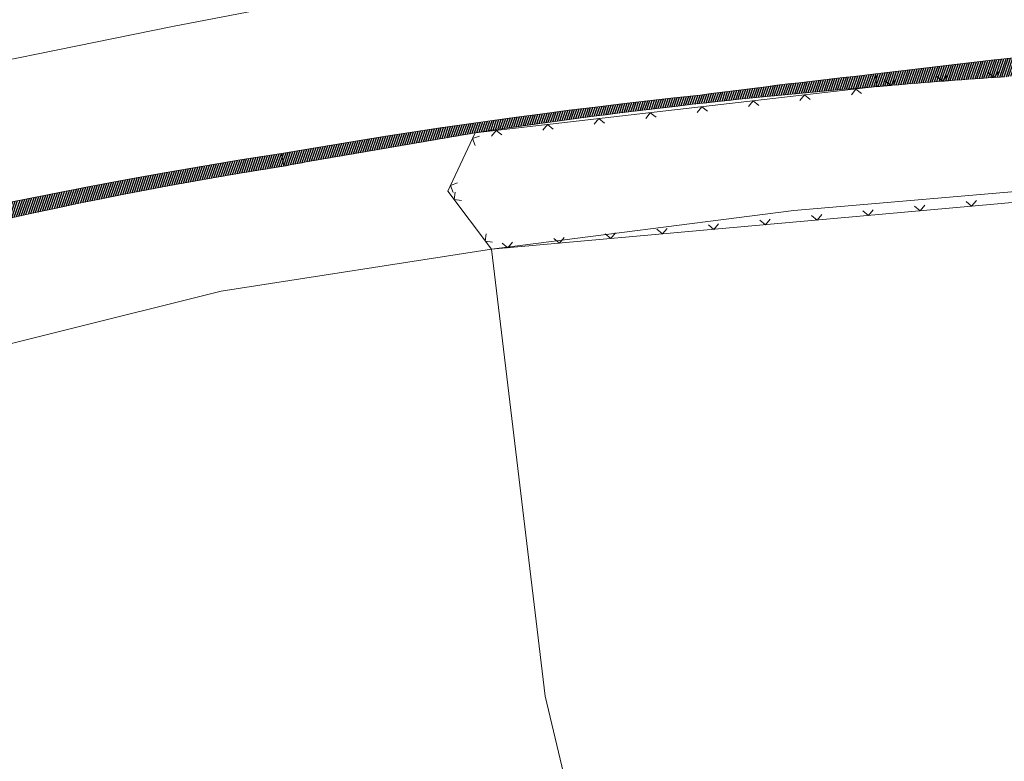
# Model space of a CAD drawing. Header units: metres. Extents: x 345144 to 348639, y 5629211 to 5635235.
# Tile 558 of 656: x 345981 to 346076, y 5631568 to 5631639. Entities that reach past the tile are written whole.
import ezdxf

# ---------------------------------------------------------------- set-up
doc = ezdxf.new("R2010")
doc.units = ezdxf.units.M
doc.header["$MEASUREMENT"] = 0
for name, color, linetype in [('028 Geländeform', 7, 'Continuous'), ('081-083 Topographie', 7, 'Continuous'), ('AX Flurstück', 7, 'Continuous'), ('Definitionslinie', 7, 'Continuous')]:
    doc.layers.add(name, color=color, linetype=linetype)
pattern_1 = [(250.9552151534, (0, 0), (0.1890527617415, -0.065261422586), [])]

msp = doc.modelspace()

# ---------------------------------------------------------------- hatches: boundary and pattern name
at = {"layer": '028 Geländeform', "true_color": 0xb27500}
h = msp.add_hatch(dxfattribs=at)
h.set_pattern_fill('_USER', color=44, scale=0.2, angle=250.95521515, style=0, pattern_type=0)
h.set_pattern_definition(pattern_1)
edge = h.paths.add_edge_path(flags=0)
edge.add_arc((346174.9, 5630722.22), 917.074318, 95.588777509, 95.654319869)
edge.add_arc((346174.9, 5630722.22), 917.074081, 95.654319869, 95.729286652)
edge.add_arc((346174.9, 5630722.22), 917.074085, 95.729286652, 96.113380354)
edge.add_arc((346174.9, 5630722.22), 917.074309, 96.113380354, 96.132043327)
edge.add_arc((346174.9, 5630722.22), 917.074169, 96.132043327, 96.155418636)
edge.add_arc((346174.9, 5630722.22), 917.074211, 96.155418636, 96.17420584)
edge.add_arc((346174.9, 5630722.22), 917.074506, 96.17420584, 96.177724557)
edge.add_arc((346174.9, 5630722.22), 917.074565, 96.177724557, 96.184699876)
edge.add_arc((346174.9, 5630722.22), 917.074586, 96.184699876, 96.188218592)
edge.add_arc((346112.555, 5631073.635), 561.504295, 93.72820505, 93.76491909)
edge.add_arc((346112.555, 5631073.635), 561.503804, 93.76491909, 93.80172822)
edge.add_arc((346112.555, 5631073.635), 561.504608, 93.80172822, 94.31638269)
edge.add_arc((346112.555, 5631073.635), 561.504621, 94.31638269, 94.36990533)
edge.add_arc((346112.555, 5631073.635), 561.504343, 94.36990533, 94.86897287)
edge.add_arc((346112.555, 5631073.635), 561.504241, 94.86897287, 94.90574148)
edge.add_arc((346112.555, 5631073.635), 561.50394, 94.90574148, 94.9450692)
edge.add_arc((346112.555, 5631073.635), 561.504031, 94.9450692, 94.96534741)
edge.add_arc((346112.555, 5631073.635), 561.504197, 94.96534741, 95.00591269)
edge.add_arc((346112.555, 5631073.635), 561.503744, 95.00591269, 95.02619087)
edge.add_line((346063.361, 5631632.98), (346063.255, 5631634.202))
edge.add_line((346063.255, 5631634.202), (346063.255, 5631634.202))
edge.add_line((346063.255, 5631634.202), (346065.1595, 5631634.4425))
edge.add_line((346065.1595, 5631634.4425), (346067.065109, 5631634.672609))
edge.add_line((346067.065109, 5631634.672609), (346068.970719, 5631634.902719))
edge.add_line((346068.970719, 5631634.902719), (346070.877438, 5631635.122438))
edge.add_line((346070.877438, 5631635.122438), (346072.784156, 5631635.342156))
edge.add_line((346072.784156, 5631635.342156), (346074.691984, 5631635.551484))
edge.add_line((346074.691984, 5631635.551484), (346076.599813, 5631635.760813))
edge.add_line((346076.599813, 5631635.760813), (346078.50875, 5631635.95975))
edge.add_line((346078.50875, 5631635.95975), (346080.417688, 5631636.158688))
edge.add_line((346080.417688, 5631636.158688), (346082.327734, 5631636.347234))
edge.add_line((346082.327734, 5631636.347234), (346084.237781, 5631636.535781))
edge.add_line((346084.237781, 5631636.535781), (346086.148937, 5631636.713938))
edge.add_line((346086.148937, 5631636.713938), (346088.060094, 5631636.892094))
edge.add_line((346088.060094, 5631636.892094), (346089.972359, 5631637.059859))
edge.add_line((346089.972359, 5631637.059859), (346091.884625, 5631637.227625))
edge.add_line((346091.884625, 5631637.227625), (346093.798, 5631637.385))
edge.add_line((346093.798, 5631637.385), (346093.798, 5631637.385))
edge.add_line((346093.798, 5631637.385), (346116.342, 5631638.326))
edge.add_line((346116.342, 5631638.326), (346116.342, 5631638.326))
edge.add_line((346116.342, 5631638.326), (346117.708, 5631639.292))
edge.add_line((346117.708, 5631639.292), (346117.708, 5631639.292))
edge.add_line((346117.708, 5631639.292), (346118.646, 5631639.439))
edge.add_line((346118.646, 5631639.439), (346118.646, 5631639.439))
edge.add_line((346118.646, 5631639.439), (346118.395, 5631636.795))
edge.add_line((346118.395, 5631636.795), (346118.395, 5631636.795))
edge.add_line((346118.395, 5631636.795), (346118.859, 5631635.272))
edge.add_line((346118.859, 5631635.272), (346118.859, 5631635.272))
edge.add_line((346118.859, 5631635.272), (346121.482, 5631626.672))
edge.add_line((346121.482, 5631626.672), (346121.482, 5631626.672))
edge.add_line((346121.482, 5631626.672), (346117.297, 5631635.17))
edge.add_line((346117.297, 5631635.17), (346117.297, 5631635.17))
edge.add_line((346117.297, 5631635.17), (346116.749, 5631635.587))
edge.add_line((346116.749, 5631635.587), (346116.749, 5631635.587))
edge.add_line((346116.749, 5631635.587), (346115.058, 5631636.875))
edge.add_line((346115.058, 5631636.875), (346115.058, 5631636.875))
edge.add_line((346115.058, 5631636.875), (346113.214125, 5631636.784125))
edge.add_line((346113.214125, 5631636.784125), (346111.37075, 5631636.685656))
edge.add_line((346111.37075, 5631636.685656), (346109.527375, 5631636.587188))
edge.add_line((346109.527375, 5631636.587188), (346107.6845, 5631636.481125))
edge.add_line((346107.6845, 5631636.481125), (346105.841625, 5631636.375062))
edge.add_line((346105.841625, 5631636.375062), (346103.99925, 5631636.261406))
edge.add_line((346103.99925, 5631636.261406), (346102.156875, 5631636.14775))
edge.add_line((346102.156875, 5631636.14775), (346100.315, 5631636.0265))
edge.add_line((346100.315, 5631636.0265), (346098.473125, 5631635.90525))
edge.add_line((346098.473125, 5631635.90525), (346096.63175, 5631635.776406))
edge.add_line((346096.63175, 5631635.776406), (346094.790375, 5631635.647563))
edge.add_line((346094.790375, 5631635.647563), (346092.9495, 5631635.511125))
edge.add_line((346092.9495, 5631635.511125), (346091.108625, 5631635.374688))
edge.add_line((346091.108625, 5631635.374688), (346089.26825, 5631635.230656))
edge.add_line((346089.26825, 5631635.230656), (346087.427875, 5631635.086625))
edge.add_line((346087.427875, 5631635.086625), (346085.588, 5631634.935))
h = msp.add_hatch(dxfattribs=at)
h.set_pattern_fill('_USER', color=44, scale=0.2, angle=250.95521515, style=0, pattern_type=0)
h.set_pattern_definition(pattern_1)
h.paths.add_polyline_path([(346063.255, 5631634.202), (346063.361, 5631632.98), (346063.361, 5631632.98), (346062.333375, 5631632.897625), (346061.306094, 5631632.811531), (346060.278813, 5631632.725438), (346059.251875, 5631632.635625), (346058.224937, 5631632.545813), (346057.198344, 5631632.452281), (346056.17175, 5631632.35875), (346055.1455, 5631632.2615), (346054.11925, 5631632.16425), (346053.093344, 5631632.063281), (346052.067438, 5631631.962313), (346051.041875, 5631631.857625), (346050.016313, 5631631.752938), (346048.991094, 5631631.644531), (346047.965875, 5631631.536125), (346046.941, 5631631.424), (346046.941, 5631631.424), (346045.538875, 5631631.269625), (346044.137641, 5631631.108469), (346042.736406, 5631630.947313), (346041.336063, 5631630.779375), (346039.935719, 5631630.611438), (346038.536266, 5631630.436719), (346037.136812, 5631630.262), (346035.73825, 5631630.0805), (346034.339688, 5631629.899), (346032.942016, 5631629.710719), (346031.544344, 5631629.522438), (346030.147563, 5631629.327375), (346028.750781, 5631629.132313), (346027.354891, 5631628.930469), (346025.959, 5631628.728625), (346024.564, 5631628.52), (346024.564, 5631628.52), (346009.205, 5631625.887), (346009.205, 5631625.887), (346009.008375, 5631625.85125), (346008.811797, 5631625.815328), (346008.615219, 5631625.779406), (346008.418688, 5631625.743313), (346008.222156, 5631625.707219), (346008.025672, 5631625.670953), (346007.829188, 5631625.634688), (346007.63275, 5631625.59825), (346007.436313, 5631625.561813), (346007.239922, 5631625.525203), (346007.043531, 5631625.488594), (346006.847188, 5631625.451813), (346006.650844, 5631625.415031), (346006.454547, 5631625.378078), (346006.25825, 5631625.341125), (346006.062, 5631625.304), (346006.062, 5631625.304), (346005.833, 5631626.516), (346005.833, 5631626.516), (346008.35025, 5631626.954625), (346010.870484, 5631627.371813), (346013.390719, 5631627.789), (346015.913938, 5631628.18475), (346018.437156, 5631628.5805), (346020.963359, 5631628.954813), (346023.489563, 5631629.329125), (346026.01875, 5631629.682), (346028.547937, 5631630.034875), (346031.080109, 5631630.366313), (346033.612281, 5631630.69775), (346036.147437, 5631631.00775), (346038.682594, 5631631.31775), (346041.220734, 5631631.606313), (346043.758875, 5631631.894875), (346046.3, 5631632.162), (346046.3, 5631632.162), (346047.358125, 5631632.302375), (346048.416641, 5631632.439531), (346049.475156, 5631632.576688), (346050.534063, 5631632.710625), (346051.592969, 5631632.844563), (346052.652266, 5631632.975281), (346053.711563, 5631633.106), (346054.77125, 5631633.2335), (346055.830938, 5631633.361), (346056.891016, 5631633.485281), (346057.951094, 5631633.609562), (346059.011563, 5631633.730625), (346060.072031, 5631633.851688), (346061.132891, 5631633.969531), (346062.19375, 5631634.087375)], flags=0)
h = msp.add_hatch(dxfattribs=at)
h.set_pattern_fill('_USER', color=44, scale=0.2, angle=250.95521515, style=0, pattern_type=0)
h.set_pattern_definition(pattern_1)
h.paths.add_polyline_path([(346006.062, 5631625.304), (346003.8535, 5631624.95725), (346001.649703, 5631624.587063), (345999.445906, 5631624.216875), (345997.246813, 5631623.82325), (345995.047719, 5631623.429625), (345992.853328, 5631623.012563), (345990.658938, 5631622.5955), (345988.46925, 5631622.155), (345986.279563, 5631621.7145), (345984.094578, 5631621.250563), (345981.909594, 5631620.786625), (345979.729313, 5631620.29925), (345977.549031, 5631619.811875), (345975.373453, 5631619.301063), (345973.197875, 5631618.79025), (345971.027, 5631618.256), (345971.027, 5631618.256), (345968.108375, 5631617.5375), (345965.194516, 5631616.801531), (345962.280656, 5631616.065563), (345959.371563, 5631615.312125), (345956.462469, 5631614.558688), (345953.558141, 5631613.787781), (345950.653813, 5631613.016875), (345947.75425, 5631612.2285), (345944.854688, 5631611.440125), (345941.959891, 5631610.634281), (345939.065094, 5631609.828438), (345936.175063, 5631609.005125), (345933.285031, 5631608.181813), (345930.399766, 5631607.341031), (345927.5145, 5631606.50025), (345924.634, 5631605.642), (345924.634, 5631605.642), (345900.455, 5631597.027), (345900.455, 5631597.027), (345898.127, 5631598.423), (345898.127, 5631598.423), (345896.129, 5631599.621), (345896.129, 5631599.621), (345897.743, 5631599.646), (345897.743, 5631599.646), (345897.938, 5631599.649), (345897.938, 5631599.649), (345900.90425, 5631600.6635), (345903.880109, 5631601.645406), (345906.855969, 5631602.627313), (345909.841437, 5631603.576625), (345912.826906, 5631604.525938), (345915.821984, 5631605.442656), (345918.817063, 5631606.359375), (345921.82175, 5631607.2435), (345924.826438, 5631608.127625), (345927.840734, 5631608.979156), (345930.855031, 5631609.830688), (345933.878938, 5631610.649625), (345936.902844, 5631611.468563), (345939.936359, 5631612.254906), (345942.969875, 5631613.04125), (345946.013, 5631613.795), (345946.013, 5631613.795), (345949.70675, 5631614.80175), (345953.41175, 5631615.755578), (345957.11675, 5631616.709406), (345960.833, 5631617.610313), (345964.54925, 5631618.511219), (345968.27675, 5631619.359203), (345972.00425, 5631620.207188), (345975.743, 5631621.00225), (345979.48175, 5631621.797313), (345983.23175, 5631622.539453), (345986.98175, 5631623.281594), (345990.743, 5631623.970813), (345994.50425, 5631624.660031), (345998.27675, 5631625.296328), (346002.04925, 5631625.932625), (346005.833, 5631626.516), (346005.833, 5631626.516)], flags=0)

# ---------------------------------------------------------------- linework, layer by layer
at = {"layer": '081-083 Topographie', "color": 7, "linetype": 'Continuous', "lineweight": 5, "flags": 128}
msp.add_lwpolyline([(346113.275, 5631636.106), (346116.749, 5631635.587), (346116.749, 5631635.587), (346118.859, 5631635.272), (346118.859, 5631635.272), (346121.09, 5631634.939), (346121.09, 5631634.939), (346122.41, 5631634.742), (346122.41, 5631634.742), (346123.915, 5631626.031), (346123.915, 5631626.031), (346026.127, 5631617.269), (346026.127, 5631617.269), (346021.927, 5631622.877), (346021.927, 5631622.877), (346024.564, 5631628.52), (346024.564, 5631628.52), (346063.361, 5631632.98)], dxfattribs=at)
at = {"layer": '081-083 Topographie', "color": 7, "linetype": 'Continuous', "lineweight": 5}
for radius, start, end in [(561.504197, 94.9450692, 94.96534741), (561.504031, 94.90574148, 94.9450692), (561.50394, 94.86897287, 94.90574148), (561.504241, 94.36990533, 94.86897287), (561.504343, 94.31638269, 94.36990533), (561.504621, 93.80172822, 94.31638269), (561.504608, 93.76491909, 93.80172822), (561.504122, 95.00591269, 95.02619087), (561.503744, 94.96534741, 95.00591269)]:
    msp.add_arc((346112.555, 5631073.635), radius, start, end, dxfattribs=at)
at = {"layer": 'AX Flurstück', "color": 8, "linetype": 'Continuous', "lineweight": 13, "true_color": 0x808080, "flags": 128}
for points in [[(346010.374, 5631731.956), (346015.997, 5631696.484), (346016.605, 5631692.717), (346022.288, 5631645.645), (346022.494, 5631644.044), (345995.301, 5631638.774), (345967.424, 5631633.109), (345940.432, 5631626.165), (345893.821, 5631612.117), (345889.819, 5631610.865), (345888.621, 5631612.081), (345886.286, 5631620.268), (345882.326, 5631629.445), (345878.201, 5631638.659), (345875.733, 5631648.209), (345872.566, 5631655.918), (345869.411, 5631662.75), (345860.336, 5631698.053)], [(345967.424, 5631633.109), (345995.301, 5631638.774), (346022.494, 5631644.044), (346023.75, 5631644.194), (346042.365, 5631647.221), (346043.282, 5631647.374), (346052.498, 5631648.6), (346053.131, 5631648.675), (346065.459, 5631650.145), (346080.199, 5631651.557), (346088.287, 5631652.544), (346097.669, 5631652.935), (346109.412, 5631653.424), (346116.254, 5631653.596), (346119.219, 5631653.676), (346119.716, 5631653.689), (346137.49, 5631654.145)], [(346124.93, 5631626.707), (346121.481, 5631626.672), (346055.344, 5631621.006), (346026.127, 5631617.269), (346000.031, 5631613.227), (345920.347, 5631593.367)], [(346055.344, 5631621.006), (346121.481, 5631626.672), (346134.237, 5631568.887), (346144.978, 5631523.39), (346147.174, 5631519.081), (346113.768, 5631503.949), (346088.743, 5631493.129), (346054.135, 5631478.406), (346044.117, 5631520.478), (346031.32, 5631574.117), (346026.127, 5631617.269), (346055.344, 5631621.006)], [(345896.427, 5631492.225), (345895.38, 5631518.953), (345895.372, 5631525.195), (345896.188, 5631534.724), (345897.556, 5631544.816), (345898.259, 5631554.84), (345897.921, 5631564.768), (345896.813, 5631574.68), (345895.655, 5631581.927), (345895.59, 5631584.591), (345901.788, 5631586.786), (345920.347, 5631593.367), (346000.031, 5631613.227), (346026.127, 5631617.269), (346031.32, 5631574.117), (346044.117, 5631520.478), (346054.135, 5631478.406)]]:
    msp.add_lwpolyline(points, dxfattribs=at)
at = {"layer": 'Definitionslinie', "color": 44, "linetype": 'Continuous', "lineweight": 5, "true_color": 0xb27500, "flags": 128}
for points in [[(346063.255, 5631634.202), (346065.1595, 5631634.4425), (346067.065109, 5631634.672609), (346068.970719, 5631634.902719), (346070.877438, 5631635.122438), (346072.784156, 5631635.342156), (346074.691984, 5631635.551484), (346076.599813, 5631635.760813), (346078.50875, 5631635.95975), (346080.417688, 5631636.158688), (346082.327734, 5631636.347234), (346084.237781, 5631636.535781), (346086.148937, 5631636.713938), (346088.060094, 5631636.892094), (346089.972359, 5631637.059859), (346091.884625, 5631637.227625), (346093.798, 5631637.385)], [(346046.3, 5631632.162), (346047.358125, 5631632.302375), (346048.416641, 5631632.439531), (346049.475156, 5631632.576688), (346050.534063, 5631632.710625), (346051.592969, 5631632.844563), (346052.652266, 5631632.975281), (346053.711563, 5631633.106), (346054.77125, 5631633.2335), (346055.830938, 5631633.361), (346056.891016, 5631633.485281), (346057.951094, 5631633.609562), (346059.011563, 5631633.730625), (346060.072031, 5631633.851688), (346061.132891, 5631633.969531), (346062.19375, 5631634.087375), (346063.255, 5631634.202)], [(346063.255, 5631634.202), (346063.361, 5631632.98)], [(346063.255, 5631634.202), (346063.361, 5631632.98)], [(346005.833, 5631626.516), (346008.35025, 5631626.954625), (346010.870484, 5631627.371813), (346013.390719, 5631627.789), (346015.913938, 5631628.18475), (346018.437156, 5631628.5805), (346020.963359, 5631628.954813), (346023.489563, 5631629.329125), (346026.01875, 5631629.682), (346028.547937, 5631630.034875), (346031.080109, 5631630.366313), (346033.612281, 5631630.69775), (346036.147437, 5631631.00775), (346038.682594, 5631631.31775), (346041.220734, 5631631.606313), (346043.758875, 5631631.894875), (346046.3, 5631632.162)], [(346046.941, 5631631.424), (346047.965875, 5631631.536125), (346048.991094, 5631631.644531), (346050.016313, 5631631.752938), (346051.041875, 5631631.857625), (346052.067438, 5631631.962313), (346053.093344, 5631632.063281), (346054.11925, 5631632.16425), (346055.1455, 5631632.2615), (346056.17175, 5631632.35875), (346057.198344, 5631632.452281), (346058.224937, 5631632.545813), (346059.251875, 5631632.635625), (346060.278813, 5631632.725438), (346061.306094, 5631632.811531), (346062.333375, 5631632.897625), (346063.361, 5631632.98)], [(346024.564, 5631628.52), (346025.959, 5631628.728625), (346027.354891, 5631628.930469), (346028.750781, 5631629.132313), (346030.147563, 5631629.327375), (346031.544344, 5631629.522438), (346032.942016, 5631629.710719), (346034.339688, 5631629.899), (346035.73825, 5631630.0805), (346037.136812, 5631630.262), (346038.536266, 5631630.436719), (346039.935719, 5631630.611438), (346041.336063, 5631630.779375), (346042.736406, 5631630.947313), (346044.137641, 5631631.108469), (346045.538875, 5631631.269625), (346046.941, 5631631.424)], [(346009.205, 5631625.887), (346024.564, 5631628.52)], [(345946.013, 5631613.795), (345949.70675, 5631614.80175), (345953.41175, 5631615.755578), (345957.11675, 5631616.709406), (345960.833, 5631617.610313), (345964.54925, 5631618.511219), (345968.27675, 5631619.359203), (345972.00425, 5631620.207188), (345975.743, 5631621.00225), (345979.48175, 5631621.797313), (345983.23175, 5631622.539453), (345986.98175, 5631623.281594), (345990.743, 5631623.970813), (345994.50425, 5631624.660031), (345998.27675, 5631625.296328), (346002.04925, 5631625.932625), (346005.833, 5631626.516)], [(346005.833, 5631626.516), (346006.062, 5631625.304)], [(346005.833, 5631626.516), (346006.062, 5631625.304)], [(346006.062, 5631625.304), (346006.25825, 5631625.341125), (346006.454547, 5631625.378078), (346006.650844, 5631625.415031), (346006.847188, 5631625.451813), (346007.043531, 5631625.488594), (346007.239922, 5631625.525203), (346007.436313, 5631625.561813), (346007.63275, 5631625.59825), (346007.829188, 5631625.634688), (346008.025672, 5631625.670953), (346008.222156, 5631625.707219), (346008.418688, 5631625.743313), (346008.615219, 5631625.779406), (346008.811797, 5631625.815328), (346009.008375, 5631625.85125), (346009.205, 5631625.887)], [(345971.027, 5631618.256), (345973.197875, 5631618.79025), (345975.373453, 5631619.301063), (345977.549031, 5631619.811875), (345979.729313, 5631620.29925), (345981.909594, 5631620.786625), (345984.094578, 5631621.250563), (345986.279563, 5631621.7145), (345988.46925, 5631622.155), (345990.658938, 5631622.5955), (345992.853328, 5631623.012563), (345995.047719, 5631623.429625), (345997.246813, 5631623.82325), (345999.445906, 5631624.216875), (346001.649703, 5631624.587063), (346003.8535, 5631624.95725), (346006.062, 5631625.304)]]:
    msp.add_lwpolyline(points, dxfattribs=at)
at = {"layer": 'Definitionslinie', "color": 7, "linetype": 'Continuous', "lineweight": 5, "flags": 128}
for points in [[(346069.163, 5631633.962), (346069.7, 5631633.502), (346070.16, 5631634.038)], [(346069.163, 5631633.962), (346069.7, 5631633.502), (346070.16, 5631634.038)], [(346074.154, 5631634.326), (346074.687, 5631633.861), (346075.152, 5631634.394)], [(346074.154, 5631634.326), (346074.687, 5631633.861), (346075.152, 5631634.394)], [(346064.175, 5631633.553), (346064.716, 5631633.098), (346065.171, 5631633.639)], [(346064.175, 5631633.553), (346064.716, 5631633.098), (346065.171, 5631633.639)], [(346024.564, 5631628.52), (346063.361, 5631632.98)], [(346056.935, 5631631.738), (346056.381, 5631632.178), (346055.941, 5631631.624)], [(346056.935, 5631631.738), (346056.381, 5631632.178), (346055.941, 5631631.624)], [(346061.902, 5631632.309), (346061.348, 5631632.749), (346060.908, 5631632.195)], [(346061.902, 5631632.309), (346061.348, 5631632.749), (346060.908, 5631632.195)], [(346051.967, 5631631.167), (346051.413, 5631631.607), (346050.974, 5631631.053)], [(346051.967, 5631631.167), (346051.413, 5631631.607), (346050.974, 5631631.053)], [(346042.033, 5631630.025), (346041.479, 5631630.464), (346041.039, 5631629.911)], [(346042.033, 5631630.025), (346041.479, 5631630.464), (346041.039, 5631629.911)], [(346047, 5631630.596), (346046.446, 5631631.036), (346046.006, 5631630.482)], [(346047, 5631630.596), (346046.446, 5631631.036), (346046.006, 5631630.482)], [(346032.098, 5631628.883), (346031.544, 5631629.322), (346031.105, 5631628.769)], [(346032.098, 5631628.883), (346031.544, 5631629.322), (346031.105, 5631628.769)], [(346037.065, 5631629.454), (346036.512, 5631629.893), (346036.072, 5631629.34)], [(346037.065, 5631629.454), (346036.512, 5631629.893), (346036.072, 5631629.34)], [(346021.927, 5631622.877), (346024.564, 5631628.52)], [(346027.131, 5631628.312), (346026.577, 5631628.751), (346026.137, 5631628.198)], [(346027.131, 5631628.312), (346026.577, 5631628.751), (346026.137, 5631628.198)], [(346024.969, 5631628.205), (346024.304, 5631627.963), (346024.545, 5631627.299)], [(346024.969, 5631628.205), (346024.304, 5631627.963), (346024.545, 5631627.299)], [(346026.127, 5631617.269), (346123.915, 5631626.031)], [(346022.852, 5631623.675), (346022.187, 5631623.434), (346022.428, 5631622.769)], [(346022.852, 5631623.675), (346022.187, 5631623.434), (346022.428, 5631622.769)], [(346021.927, 5631622.877), (346026.127, 5631617.269)], [(346022.629, 5631622.774), (346022.528, 5631622.074), (346023.228, 5631621.974)], [(346022.629, 5631622.774), (346022.528, 5631622.074), (346023.228, 5631621.974)], [(346071.988, 5631621.88), (346072.531, 5631621.427), (346072.984, 5631621.969)], [(346071.988, 5631621.88), (346072.531, 5631621.427), (346072.984, 5631621.969)], [(346062.028, 5631620.988), (346062.571, 5631620.534), (346063.024, 5631621.077)], [(346062.028, 5631620.988), (346062.571, 5631620.534), (346063.024, 5631621.077)], [(346067.008, 5631621.434), (346067.551, 5631620.981), (346068.004, 5631621.523)], [(346067.008, 5631621.434), (346067.551, 5631620.981), (346068.004, 5631621.523)], [(346047.088, 5631619.649), (346047.631, 5631619.196), (346048.084, 5631619.738)], [(346047.088, 5631619.649), (346047.631, 5631619.196), (346048.084, 5631619.738)], [(346052.068, 5631620.095), (346052.611, 5631619.642), (346053.064, 5631620.185)], [(346052.068, 5631620.095), (346052.611, 5631619.642), (346053.064, 5631620.185)], [(346057.048, 5631620.542), (346057.591, 5631620.088), (346058.044, 5631620.631)], [(346057.048, 5631620.542), (346057.591, 5631620.088), (346058.044, 5631620.631)], [(346037.128, 5631618.757), (346037.671, 5631618.303), (346038.124, 5631618.846)], [(346037.128, 5631618.757), (346037.671, 5631618.303), (346038.124, 5631618.846)], [(346042.108, 5631619.203), (346042.651, 5631618.75), (346043.104, 5631619.292)], [(346042.108, 5631619.203), (346042.651, 5631618.75), (346043.104, 5631619.292)], [(346025.626, 5631618.772), (346025.526, 5631618.072), (346026.226, 5631617.972)], [(346025.626, 5631618.772), (346025.526, 5631618.072), (346026.226, 5631617.972)], [(346027.168, 5631617.864), (346027.711, 5631617.411), (346028.164, 5631617.953)], [(346027.168, 5631617.864), (346027.711, 5631617.411), (346028.164, 5631617.953)], [(346032.148, 5631618.311), (346032.691, 5631617.857), (346033.144, 5631618.4)], [(346032.148, 5631618.311), (346032.691, 5631617.857), (346033.144, 5631618.4)]]:
    msp.add_lwpolyline(points, dxfattribs=at)
at = {"layer": 'Definitionslinie', "color": 44, "linetype": 'Continuous', "lineweight": 5, "true_color": 0xb27500}
for radius, start, end in [(561.504197, 94.9450692, 94.96534741), (561.504031, 94.90574148, 94.9450692), (561.50394, 94.86897287, 94.90574148), (561.504241, 94.36990533, 94.86897287), (561.504343, 94.31638269, 94.36990533), (561.504621, 93.80172822, 94.31638269), (561.504608, 93.76491909, 93.80172822), (561.504122, 95.00591269, 95.02619087), (561.503744, 94.96534741, 95.00591269)]:
    msp.add_arc((346112.555, 5631073.635), radius, start, end, dxfattribs=at)
at = {"layer": 'Definitionslinie', "color": 7, "linetype": 'Continuous', "lineweight": 5}
for radius, start, end in [(561.504197, 94.9450692, 94.96534741), (561.504031, 94.90574148, 94.9450692), (561.50394, 94.86897287, 94.90574148), (561.504241, 94.36990533, 94.86897287), (561.504343, 94.31638269, 94.36990533), (561.504621, 93.80172822, 94.31638269), (561.504608, 93.76491909, 93.80172822), (561.504122, 95.00591269, 95.02619087), (561.503744, 94.96534741, 95.00591269)]:
    msp.add_arc((346112.555, 5631073.635), radius, start, end, dxfattribs=at)

doc.saveas('drawing.dxf')
